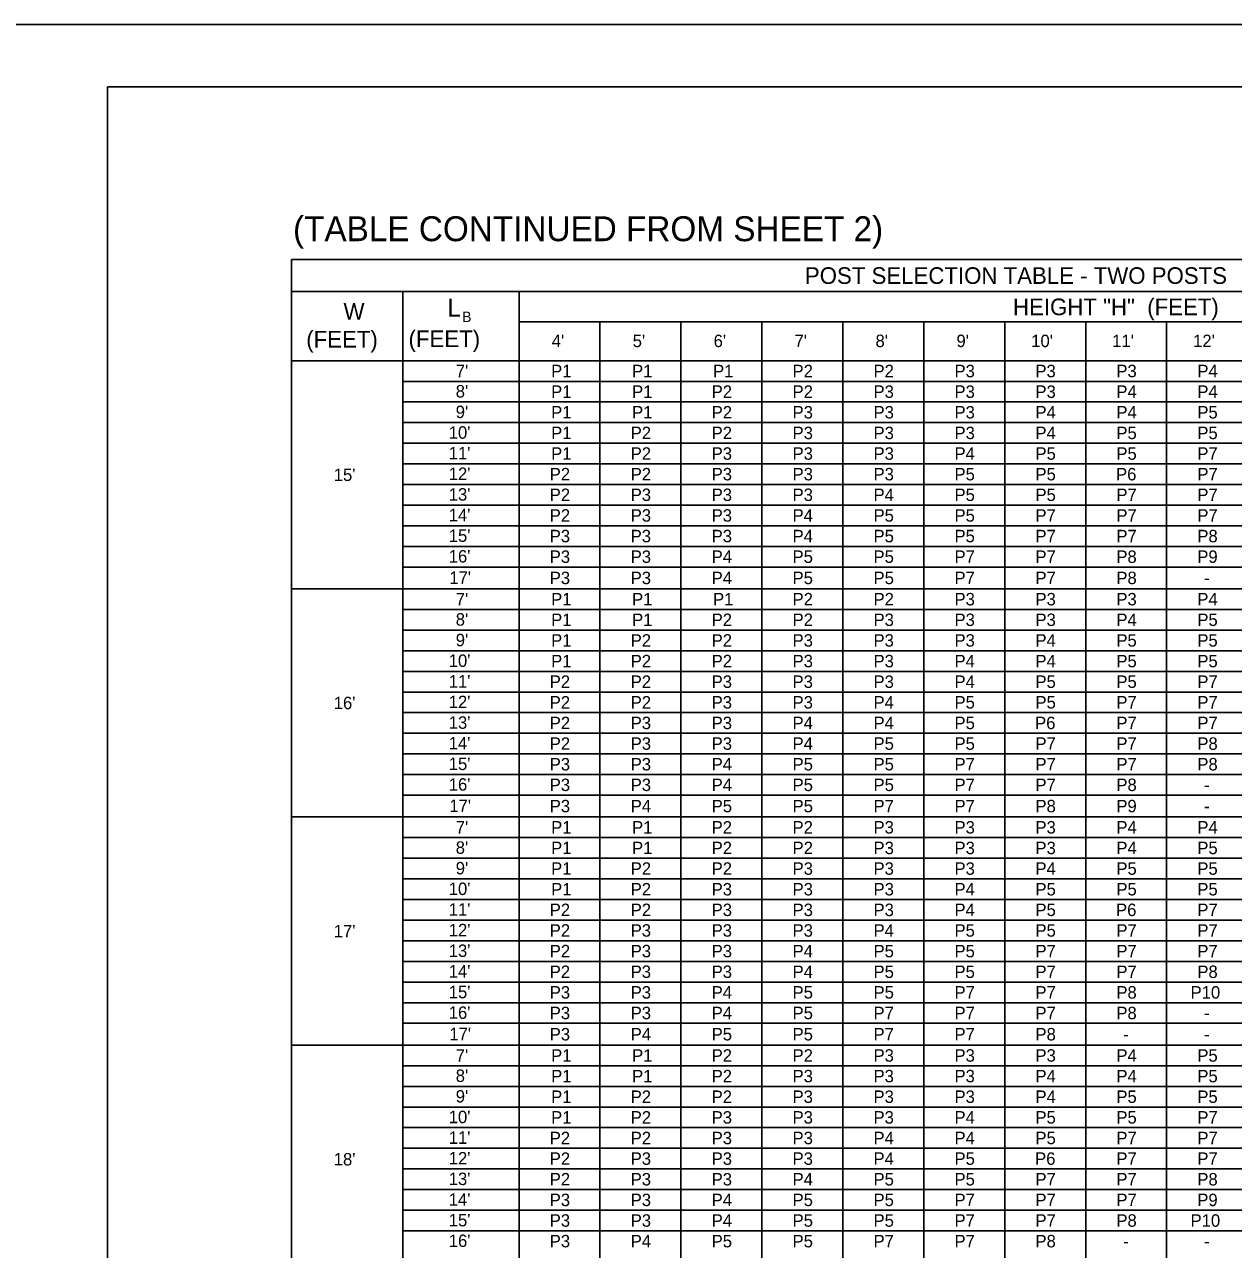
# Model space of a CAD drawing. Extents: x 637580 to 641008, y 294594 to 295782.
# Drawn here: x 639282.3 to 639573.7, y 295486.4 to 295781.6 of the extents above; entities that cross this region are included whole.
import ezdxf

# ---------------------------------------------------------------- set-up
doc = ezdxf.new("R2010")
doc.units = 0
for name, color, linetype in [('1', 7, 'Continuous'), ('2', 7, 'Continuous'), ('3', 7, 'Continuous'), ('PLT-BNDY', 7, 'Continuous')]:
    doc.layers.add(name, color=color, linetype=linetype)

msp = doc.modelspace()

# ---------------------------------------------------------------- linework, layer by layer
at = {"layer": '1'}
for p, q in [((639302.31, 295766.63), (640088.31, 295766.63)), ((639302.31, 295766.63), (639302.31, 295202.63)), ((639346.67, 295724.98), (639713.6, 295724.98)), ((639346.67, 295260.68), (639346.67, 295724.98)), ((639346.67, 295717.3), (639713.6, 295717.3)), ((639373.47, 295260.68), (639373.47, 295717.3)), ((639401.48, 295260.68), (639401.48, 295717.3)), ((639346.67, 295700.6), (639713.6, 295700.6)), ((639346.67, 295645.61), (639713.6, 295645.61)), ((639346.67, 295590.62), (639713.6, 295590.62)), ((639346.67, 295535.63), (639713.6, 295535.63))]:
    msp.add_line(p, q, dxfattribs=at)
at = {"layer": '2'}
for p, q in [((639401.48, 295260.68), (639401.48, 295717.3)), ((639401.48, 295709.96), (639713.6, 295709.96)), ((639420.98, 295260.68), (639420.98, 295709.96)), ((639440.49, 295260.68), (639440.49, 295709.96)), ((639460, 295260.68), (639460, 295709.96)), ((639479.51, 295260.68), (639479.51, 295709.96)), ((639499.01, 295260.68), (639499.01, 295709.96)), ((639518.52, 295260.68), (639518.52, 295709.96)), ((639538.03, 295260.68), (639538.03, 295709.96)), ((639557.54, 295260.68), (639557.54, 295709.96)), ((639373.47, 295695.62), (639713.6, 295695.62)), ((639373.47, 295690.65), (639713.6, 295690.65)), ((639373.47, 295685.68), (639713.6, 295685.68)), ((639373.47, 295680.71), (639713.6, 295680.71)), ((639373.47, 295675.73), (639713.6, 295675.73)), ((639373.47, 295670.76), (639713.6, 295670.76)), ((639373.47, 295665.79), (639713.6, 295665.79)), ((639373.47, 295660.82), (639713.6, 295660.82)), ((639373.47, 295655.84), (639713.6, 295655.84)), ((639373.47, 295650.87), (639713.6, 295650.87)), ((639373.47, 295640.63), (639713.6, 295640.63)), ((639373.47, 295635.66), (639713.6, 295635.66)), ((639373.47, 295630.69), (639713.6, 295630.69)), ((639373.47, 295625.72), (639713.6, 295625.72)), ((639373.47, 295620.74), (639713.6, 295620.74)), ((639373.47, 295615.77), (639713.6, 295615.77)), ((639373.47, 295610.8), (639713.6, 295610.8)), ((639373.47, 295605.83), (639713.6, 295605.83)), ((639373.47, 295600.85), (639713.6, 295600.85)), ((639373.47, 295595.88), (639713.6, 295595.88)), ((639373.47, 295585.64), (639713.6, 295585.64)), ((639373.47, 295580.67), (639713.6, 295580.67)), ((639373.47, 295575.7), (639713.6, 295575.7)), ((639373.47, 295570.73), (639713.6, 295570.73)), ((639373.47, 295565.75), (639713.6, 295565.75)), ((639373.47, 295560.78), (639713.6, 295560.78)), ((639373.47, 295555.81), (639713.6, 295555.81)), ((639373.47, 295550.84), (639713.6, 295550.84)), ((639373.47, 295545.86), (639713.6, 295545.86)), ((639373.47, 295540.89), (639713.6, 295540.89)), ((639373.47, 295530.65), (639713.6, 295530.65)), ((639373.47, 295525.68), (639713.6, 295525.68)), ((639373.47, 295520.71), (639713.6, 295520.71)), ((639373.47, 295515.74), (639713.6, 295515.74)), ((639373.47, 295510.76), (639713.6, 295510.76)), ((639373.47, 295505.79), (639713.6, 295505.79)), ((639373.47, 295500.82), (639713.6, 295500.82)), ((639373.47, 295495.85), (639713.6, 295495.85)), ((639373.47, 295490.87), (639713.6, 295490.87))]:
    msp.add_line(p, q, dxfattribs=at)
at = {"layer": 'PLT-BNDY'}
msp.add_lwpolyline([(639262.31, 295781.63), (640103.31, 295781.63), (640103.31, 295187.63), (639262.31, 295187.63)], close=True, dxfattribs=at)

# ---------------------------------------------------------------- texts
at = {"layer": '1'}
for s, height, p in [('POST SELECTION TABLE - TWO POSTS', 4.003, (639470.37, 295719.11)), ('W', 4, (639359.19, 295710.47)), ('L', 4.3, (639384.22, 295711.23)), ('HEIGHT "H"  (FEET)', 4.003, (639520.52, 295711.56)), ('B', 2.5, (639387.79, 295709.92)), ('(FEET)', 4.003, (639350.21, 295703.76)), (' (FEET)', 4.003, (639373.37, 295703.88)), ("4'", 3, (639409.36, 295703.87)), ("5'", 3, (639428.87, 295703.87)), ("6'", 3, (639448.38, 295703.87)), ("7'", 3, (639467.88, 295703.87)), ("8'", 3, (639487.39, 295703.87)), ("9'", 3, (639506.9, 295703.87)), ("10'", 3, (639524.91, 295703.87)), ("11'", 3, (639544.41, 295703.87)), ("12'", 3, (639563.92, 295703.87)), ("7'", 3, (639386.23, 295696.61)), ('P1', 3, (639409.22, 295696.61)), ('P1', 3, (639428.73, 295696.61)), ('P1', 3, (639448.24, 295696.61)), ('P2', 3, (639467.4, 295696.61)), ('P2', 3, (639486.91, 295696.61)), ('P3', 3, (639506.42, 295696.61)), ('P3', 3, (639525.92, 295696.61)), ('P3', 3, (639545.43, 295696.61)), ('P4', 3, (639564.94, 295696.61)), ("8'", 3, (639386.23, 295691.73)), ('P1', 3, (639409.22, 295691.64)), ('P1', 3, (639428.73, 295691.64)), ('P2', 3, (639447.9, 295691.64)), ('P2', 3, (639467.4, 295691.64)), ('P3', 3, (639486.91, 295691.64)), ('P3', 3, (639506.42, 295691.64)), ('P3', 3, (639525.93, 295691.64)), ('P4', 3, (639545.43, 295691.64)), ('P4', 3, (639564.94, 295691.64)), ("9'", 3, (639386.23, 295686.76)), ('P1', 3, (639409.22, 295686.67)), ('P1', 3, (639428.73, 295686.67)), ('P2', 3, (639447.9, 295686.67)), ('P3', 3, (639467.4, 295686.67)), ('P3', 3, (639486.91, 295686.67)), ('P3', 3, (639506.42, 295686.67)), ('P4', 3, (639525.93, 295686.67)), ('P4', 3, (639545.43, 295686.67)), ('P5', 3, (639564.94, 295686.67)), ("10'", 3, (639384.54, 295681.79)), ('P1', 3, (639409.22, 295681.69)), ('P2', 3, (639428.39, 295681.69)), ('P2', 3, (639447.9, 295681.69)), ('P3', 3, (639467.4, 295681.69)), ('P3', 3, (639486.91, 295681.69)), ('P3', 3, (639506.42, 295681.69)), ('P4', 3, (639525.93, 295681.69)), ('P5', 3, (639545.43, 295681.69)), ('P5', 3, (639564.94, 295681.69)), ("11'", 3, (639384.54, 295676.81)), ('P1', 3, (639409.22, 295676.72)), ('P2', 3, (639428.39, 295676.72)), ('P3', 3, (639447.9, 295676.72)), ('P3', 3, (639467.4, 295676.72)), ('P3', 3, (639486.91, 295676.72)), ('P4', 3, (639506.42, 295676.72)), ('P5', 3, (639525.93, 295676.72)), ('P5', 3, (639545.43, 295676.72)), ('P7', 3, (639564.94, 295676.72)), ("15'", 3, (639356.83, 295671.6)), ("12'", 3, (639384.54, 295671.84)), ('P2', 3, (639408.88, 295671.75)), ('P2', 3, (639428.39, 295671.75)), ('P3', 3, (639447.9, 295671.75)), ('P3', 3, (639467.4, 295671.75)), ('P3', 3, (639486.91, 295671.75)), ('P5', 3, (639506.42, 295671.75)), ('P5', 3, (639525.93, 295671.75)), ('P6', 3, (639545.35, 295671.75)), ('P7', 3, (639564.94, 295671.75)), ("13'", 3, (639384.54, 295666.87)), ('P2', 3, (639408.88, 295666.78)), ('P3', 3, (639428.39, 295666.78)), ('P3', 3, (639447.9, 295666.78)), ('P3', 3, (639467.4, 295666.78)), ('P4', 3, (639486.91, 295666.78)), ('P5', 3, (639506.42, 295666.78)), ('P5', 3, (639525.93, 295666.78)), ('P7', 3, (639545.43, 295666.78)), ('P7', 3, (639564.94, 295666.78)), ("14'", 3, (639384.54, 295661.9)), ('P2', 3, (639408.88, 295661.8)), ('P3', 3, (639428.39, 295661.8)), ('P3', 3, (639447.9, 295661.8)), ('P4', 3, (639467.4, 295661.8)), ('P5', 3, (639486.91, 295661.8)), ('P5', 3, (639506.42, 295661.8)), ('P7', 3, (639525.93, 295661.8)), ('P7', 3, (639545.43, 295661.8)), ('P7', 3, (639564.94, 295661.8)), ("15'", 3, (639384.54, 295656.92)), ('P3', 3, (639408.88, 295656.83)), ('P3', 3, (639428.39, 295656.83)), ('P3', 3, (639447.9, 295656.83)), ('P4', 3, (639467.4, 295656.83)), ('P5', 3, (639486.91, 295656.83)), ('P5', 3, (639506.42, 295656.83)), ('P7', 3, (639525.93, 295656.83)), ('P7', 3, (639545.43, 295656.83)), ('P8', 3, (639564.94, 295656.83)), ("16'", 3, (639384.54, 295651.95)), ('P3', 3, (639408.88, 295651.86)), ('P3', 3, (639428.39, 295651.86)), ('P4', 3, (639447.9, 295651.86)), ('P5', 3, (639467.4, 295651.86)), ('P5', 3, (639486.91, 295651.86)), ('P7', 3, (639506.42, 295651.86)), ('P7', 3, (639525.93, 295651.86)), ('P8', 3, (639545.43, 295651.86)), ('P9', 3, (639564.93, 295651.86)), ("17'", 3, (639384.69, 295646.8)), ('P3', 3, (639408.88, 295646.74)), ('P3', 3, (639428.39, 295646.74)), ('P4', 3, (639447.9, 295646.74)), ('P5', 3, (639467.4, 295646.74)), ('P5', 3, (639486.91, 295646.74)), ('P7', 3, (639506.42, 295646.74)), ('P7', 3, (639525.93, 295646.74)), ('P8', 3, (639545.43, 295646.74)), ('-', 3, (639566.56, 295646.74)), ("7'", 3, (639386.23, 295641.62)), ('P1', 3, (639409.22, 295641.62)), ('P1', 3, (639428.73, 295641.62)), ('P1', 3, (639448.24, 295641.62)), ('P2', 3, (639467.4, 295641.62)), ('P2', 3, (639486.91, 295641.62)), ('P3', 3, (639506.42, 295641.62)), ('P3', 3, (639525.93, 295641.62)), ('P3', 3, (639545.43, 295641.62)), ('P4', 3, (639564.94, 295641.62)), ("8'", 3, (639386.23, 295636.74)), ('P1', 3, (639409.22, 295636.65)), ('P1', 3, (639428.73, 295636.65)), ('P2', 3, (639447.9, 295636.65)), ('P2', 3, (639467.4, 295636.65)), ('P3', 3, (639486.91, 295636.65)), ('P3', 3, (639506.42, 295636.65)), ('P3', 3, (639525.93, 295636.65)), ('P4', 3, (639545.43, 295636.65)), ('P5', 3, (639564.94, 295636.65)), ("9'", 3, (639386.23, 295631.77)), ('P1', 3, (639409.22, 295631.68)), ('P2', 3, (639428.39, 295631.68)), ('P2', 3, (639447.9, 295631.68)), ('P3', 3, (639467.4, 295631.68)), ('P3', 3, (639486.91, 295631.68)), ('P3', 3, (639506.42, 295631.68)), ('P4', 3, (639525.93, 295631.68)), ('P5', 3, (639545.43, 295631.68)), ('P5', 3, (639564.94, 295631.68)), ("10'", 3, (639384.54, 295626.8)), ('P1', 3, (639409.22, 295626.7)), ('P2', 3, (639428.39, 295626.7)), ('P2', 3, (639447.9, 295626.7)), ('P3', 3, (639467.4, 295626.7)), ('P3', 3, (639486.91, 295626.7)), ('P4', 3, (639506.42, 295626.7)), ('P4', 3, (639525.93, 295626.7)), ('P5', 3, (639545.43, 295626.7)), ('P5', 3, (639564.94, 295626.7)), ("11'", 3, (639384.54, 295621.82)), ('P2', 3, (639408.88, 295621.73)), ('P2', 3, (639428.39, 295621.73)), ('P3', 3, (639447.9, 295621.73)), ('P3', 3, (639467.4, 295621.73)), ('P3', 3, (639486.91, 295621.73)), ('P4', 3, (639506.42, 295621.73)), ('P5', 3, (639525.93, 295621.73)), ('P5', 3, (639545.43, 295621.73)), ('P7', 3, (639564.94, 295621.73)), ("16'", 3, (639356.83, 295616.61)), ("12'", 3, (639384.54, 295616.85)), ('P2', 3, (639408.88, 295616.76)), ('P2', 3, (639428.39, 295616.76)), ('P3', 3, (639447.9, 295616.76)), ('P3', 3, (639467.4, 295616.76)), ('P4', 3, (639486.91, 295616.76)), ('P5', 3, (639506.42, 295616.76)), ('P5', 3, (639525.93, 295616.76)), ('P7', 3, (639545.43, 295616.76)), ('P7', 3, (639564.94, 295616.76)), ("13'", 3, (639384.54, 295611.88)), ('P2', 3, (639408.88, 295611.79)), ('P3', 3, (639428.39, 295611.79)), ('P3', 3, (639447.9, 295611.79)), ('P4', 3, (639467.4, 295611.79)), ('P4', 3, (639486.91, 295611.79)), ('P5', 3, (639506.42, 295611.79)), ('P6', 3, (639525.84, 295611.79)), ('P7', 3, (639545.43, 295611.79)), ('P7', 3, (639564.94, 295611.79)), ("14'", 3, (639384.54, 295606.91)), ('P2', 3, (639408.88, 295606.81)), ('P3', 3, (639428.39, 295606.81)), ('P3', 3, (639447.9, 295606.81)), ('P4', 3, (639467.4, 295606.81)), ('P5', 3, (639486.91, 295606.81)), ('P5', 3, (639506.42, 295606.81)), ('P7', 3, (639525.93, 295606.81)), ('P7', 3, (639545.43, 295606.81)), ('P8', 3, (639564.94, 295606.81)), ("15'", 3, (639384.54, 295601.93)), ('P3', 3, (639408.88, 295601.84)), ('P3', 3, (639428.39, 295601.84)), ('P4', 3, (639447.9, 295601.84)), ('P5', 3, (639467.4, 295601.84)), ('P5', 3, (639486.91, 295601.84)), ('P7', 3, (639506.42, 295601.84)), ('P7', 3, (639525.93, 295601.84)), ('P7', 3, (639545.43, 295601.84)), ('P8', 3, (639564.94, 295601.84)), ("16'", 3, (639384.54, 295596.96)), ('P3', 3, (639408.88, 295596.87)), ('P3', 3, (639428.39, 295596.87)), ('P4', 3, (639447.9, 295596.87)), ('P5', 3, (639467.4, 295596.87)), ('P5', 3, (639486.91, 295596.87)), ('P7', 3, (639506.42, 295596.87)), ('P7', 3, (639525.93, 295596.87)), ('P8', 3, (639545.43, 295596.87)), ('-', 3, (639566.56, 295596.87)), ("17'", 3, (639384.69, 295591.81)), ('P3', 3, (639408.88, 295591.75)), ('P4', 3, (639428.39, 295591.75)), ('P5', 3, (639447.9, 295591.75)), ('P5', 3, (639467.4, 295591.75)), ('P7', 3, (639486.91, 295591.75)), ('P7', 3, (639506.42, 295591.75)), ('P8', 3, (639525.93, 295591.75)), ('P9', 3, (639545.42, 295591.75)), ('-', 3, (639566.56, 295591.75)), ("7'", 3, (639386.23, 295586.63)), ('P1', 3, (639409.22, 295586.63)), ('P1', 3, (639428.73, 295586.63)), ('P2', 3, (639447.9, 295586.63)), ('P2', 3, (639467.4, 295586.63)), ('P3', 3, (639486.91, 295586.63)), ('P3', 3, (639506.42, 295586.63)), ('P3', 3, (639525.93, 295586.63)), ('P4', 3, (639545.43, 295586.63)), ('P4', 3, (639564.94, 295586.63)), ("8'", 3, (639386.23, 295581.75)), ('P1', 3, (639409.22, 295581.66)), ('P1', 3, (639428.73, 295581.66)), ('P2', 3, (639447.9, 295581.66)), ('P2', 3, (639467.4, 295581.66)), ('P3', 3, (639486.91, 295581.66)), ('P3', 3, (639506.42, 295581.66)), ('P3', 3, (639525.93, 295581.66)), ('P4', 3, (639545.43, 295581.66)), ('P5', 3, (639564.94, 295581.66)), ("9'", 3, (639386.23, 295576.78)), ('P1', 3, (639409.22, 295576.69)), ('P2', 3, (639428.39, 295576.69)), ('P2', 3, (639447.9, 295576.69)), ('P3', 3, (639467.4, 295576.69)), ('P3', 3, (639486.91, 295576.69)), ('P3', 3, (639506.42, 295576.69)), ('P4', 3, (639525.93, 295576.69)), ('P5', 3, (639545.43, 295576.69)), ('P5', 3, (639564.94, 295576.69)), ("10'", 3, (639384.54, 295571.81)), ('P1', 3, (639409.22, 295571.71)), ('P2', 3, (639428.39, 295571.71)), ('P3', 3, (639447.9, 295571.71)), ('P3', 3, (639467.4, 295571.71)), ('P3', 3, (639486.91, 295571.71)), ('P4', 3, (639506.42, 295571.71)), ('P5', 3, (639525.93, 295571.71)), ('P5', 3, (639545.43, 295571.71)), ('P5', 3, (639564.94, 295571.71)), ("11'", 3, (639384.54, 295566.83)), ('P2', 3, (639408.88, 295566.74)), ('P2', 3, (639428.39, 295566.74)), ('P3', 3, (639447.9, 295566.74)), ('P3', 3, (639467.4, 295566.74)), ('P3', 3, (639486.91, 295566.74)), ('P4', 3, (639506.42, 295566.74)), ('P5', 3, (639525.93, 295566.74)), ('P6', 3, (639545.35, 295566.74)), ('P7', 3, (639564.94, 295566.74)), ("17'", 3, (639356.83, 295561.62)), ("12'", 3, (639384.54, 295561.86)), ('P2', 3, (639408.88, 295561.77)), ('P3', 3, (639428.39, 295561.77)), ('P3', 3, (639447.9, 295561.77)), ('P3', 3, (639467.4, 295561.77)), ('P4', 3, (639486.91, 295561.77)), ('P5', 3, (639506.42, 295561.77)), ('P5', 3, (639525.93, 295561.77)), ('P7', 3, (639545.43, 295561.77)), ('P7', 3, (639564.94, 295561.77)), ("13'", 3, (639384.54, 295556.89)), ('P2', 3, (639408.88, 295556.8)), ('P3', 3, (639428.39, 295556.8)), ('P3', 3, (639447.9, 295556.8)), ('P4', 3, (639467.4, 295556.8)), ('P5', 3, (639486.91, 295556.8)), ('P5', 3, (639506.42, 295556.8)), ('P7', 3, (639525.93, 295556.8)), ('P7', 3, (639545.43, 295556.8)), ('P7', 3, (639564.94, 295556.8)), ("14'", 3, (639384.54, 295551.92)), ('P2', 3, (639408.88, 295551.82)), ('P3', 3, (639428.39, 295551.82)), ('P3', 3, (639447.9, 295551.82)), ('P4', 3, (639467.4, 295551.82)), ('P5', 3, (639486.91, 295551.82)), ('P5', 3, (639506.42, 295551.82)), ('P7', 3, (639525.93, 295551.82)), ('P7', 3, (639545.43, 295551.82)), ('P8', 3, (639564.94, 295551.82)), ("15'", 3, (639384.54, 295546.94)), ('P3', 3, (639408.88, 295546.85)), ('P3', 3, (639428.39, 295546.85)), ('P4', 3, (639447.9, 295546.85)), ('P5', 3, (639467.4, 295546.85)), ('P5', 3, (639486.91, 295546.85)), ('P7', 3, (639506.42, 295546.85)), ('P7', 3, (639525.93, 295546.85)), ('P8', 3, (639545.43, 295546.85)), ('P10', 3, (639563.31, 295546.85)), ("16'", 3, (639384.54, 295541.97)), ('P3', 3, (639408.88, 295541.88)), ('P3', 3, (639428.39, 295541.88)), ('P4', 3, (639447.9, 295541.88)), ('P5', 3, (639467.4, 295541.88)), ('P7', 3, (639486.91, 295541.88)), ('P7', 3, (639506.42, 295541.88)), ('P7', 3, (639525.93, 295541.88)), ('P8', 3, (639545.43, 295541.88)), ('-', 3, (639566.56, 295541.88)), ("17'", 3, (639384.69, 295536.82)), ('P3', 3, (639408.88, 295536.76)), ('P4', 3, (639428.39, 295536.76)), ('P5', 3, (639447.9, 295536.76)), ('P5', 3, (639467.4, 295536.76)), ('P7', 3, (639486.91, 295536.76)), ('P7', 3, (639506.42, 295536.76)), ('P8', 3, (639525.93, 295536.76)), ('-', 3, (639547.05, 295536.76)), ('-', 3, (639566.56, 295536.76)), ("7'", 3, (639386.23, 295531.64)), ('P1', 3, (639409.22, 295531.64)), ('P1', 3, (639428.73, 295531.64)), ('P2', 3, (639447.9, 295531.64)), ('P2', 3, (639467.4, 295531.64)), ('P3', 3, (639486.91, 295531.64)), ('P3', 3, (639506.42, 295531.64)), ('P3', 3, (639525.93, 295531.64)), ('P4', 3, (639545.43, 295531.64)), ('P5', 3, (639564.94, 295531.64)), ("8'", 3, (639386.23, 295526.76)), ('P1', 3, (639409.22, 295526.67)), ('P1', 3, (639428.73, 295526.67)), ('P2', 3, (639447.9, 295526.67)), ('P3', 3, (639467.4, 295526.67)), ('P3', 3, (639486.91, 295526.67)), ('P3', 3, (639506.42, 295526.67)), ('P4', 3, (639525.93, 295526.67)), ('P4', 3, (639545.43, 295526.67)), ('P5', 3, (639564.94, 295526.67)), ("9'", 3, (639386.23, 295521.79)), ('P1', 3, (639409.22, 295521.7)), ('P2', 3, (639428.39, 295521.7)), ('P2', 3, (639447.9, 295521.7)), ('P3', 3, (639467.4, 295521.7)), ('P3', 3, (639486.91, 295521.7)), ('P3', 3, (639506.42, 295521.7)), ('P4', 3, (639525.93, 295521.7)), ('P5', 3, (639545.43, 295521.7)), ('P5', 3, (639564.94, 295521.7)), ("10'", 3, (639384.54, 295516.82)), ('P1', 3, (639409.22, 295516.72)), ('P2', 3, (639428.39, 295516.72)), ('P3', 3, (639447.9, 295516.72)), ('P3', 3, (639467.4, 295516.72)), ('P3', 3, (639486.91, 295516.72)), ('P4', 3, (639506.42, 295516.72)), ('P5', 3, (639525.93, 295516.72)), ('P5', 3, (639545.43, 295516.72)), ('P7', 3, (639564.94, 295516.72)), ("11'", 3, (639384.54, 295511.84)), ('P2', 3, (639408.88, 295511.75)), ('P2', 3, (639428.39, 295511.75)), ('P3', 3, (639447.9, 295511.75)), ('P3', 3, (639467.4, 295511.75)), ('P4', 3, (639486.91, 295511.75)), ('P4', 3, (639506.42, 295511.75)), ('P5', 3, (639525.93, 295511.75)), ('P7', 3, (639545.43, 295511.75)), ('P7', 3, (639564.94, 295511.75)), ("18'", 3, (639356.83, 295506.63)), ("12'", 3, (639384.54, 295506.87)), ('P2', 3, (639408.88, 295506.78)), ('P3', 3, (639428.39, 295506.78)), ('P3', 3, (639447.9, 295506.78)), ('P3', 3, (639467.4, 295506.78)), ('P4', 3, (639486.91, 295506.78)), ('P5', 3, (639506.42, 295506.78)), ('P6', 3, (639525.84, 295506.78)), ('P7', 3, (639545.43, 295506.78)), ('P7', 3, (639564.94, 295506.78)), ("13'", 3, (639384.54, 295501.9)), ('P2', 3, (639408.88, 295501.81)), ('P3', 3, (639428.39, 295501.81)), ('P3', 3, (639447.9, 295501.81)), ('P4', 3, (639467.4, 295501.81)), ('P5', 3, (639486.91, 295501.81)), ('P5', 3, (639506.42, 295501.81)), ('P7', 3, (639525.93, 295501.81)), ('P7', 3, (639545.43, 295501.81)), ('P8', 3, (639564.94, 295501.81)), ("14'", 3, (639384.54, 295496.93)), ('P3', 3, (639408.88, 295496.83)), ('P3', 3, (639428.39, 295496.83)), ('P4', 3, (639447.9, 295496.83)), ('P5', 3, (639467.4, 295496.83)), ('P5', 3, (639486.91, 295496.83)), ('P7', 3, (639506.42, 295496.83)), ('P7', 3, (639525.93, 295496.83)), ('P7', 3, (639545.43, 295496.83)), ('P9', 3, (639564.93, 295496.83)), ("15'", 3, (639384.54, 295491.95)), ('P3', 3, (639408.88, 295491.86)), ('P3', 3, (639428.39, 295491.86)), ('P4', 3, (639447.9, 295491.86)), ('P5', 3, (639467.4, 295491.86)), ('P5', 3, (639486.91, 295491.86)), ('P7', 3, (639506.42, 295491.86)), ('P7', 3, (639525.93, 295491.86)), ('P8', 3, (639545.43, 295491.86)), ('P10', 3, (639563.31, 295491.86)), ("16'", 3, (639384.54, 295486.98)), ('P3', 3, (639408.88, 295486.89)), ('P4', 3, (639428.39, 295486.89)), ('P5', 3, (639447.9, 295486.89)), ('P5', 3, (639467.4, 295486.89)), ('P7', 3, (639486.91, 295486.89)), ('P7', 3, (639506.42, 295486.89)), ('P8', 3, (639525.93, 295486.89)), ('-', 3, (639547.05, 295486.89)), ('-', 3, (639566.56, 295486.89))]:
    msp.add_text(s, height=height, dxfattribs=at).set_placement(p)
at = {"layer": '3'}
msp.add_text('(TABLE CONTINUED FROM SHEET 2)', height=6, dxfattribs=at).set_placement((639347.02, 295729.4))

doc.saveas('drawing.dxf')
